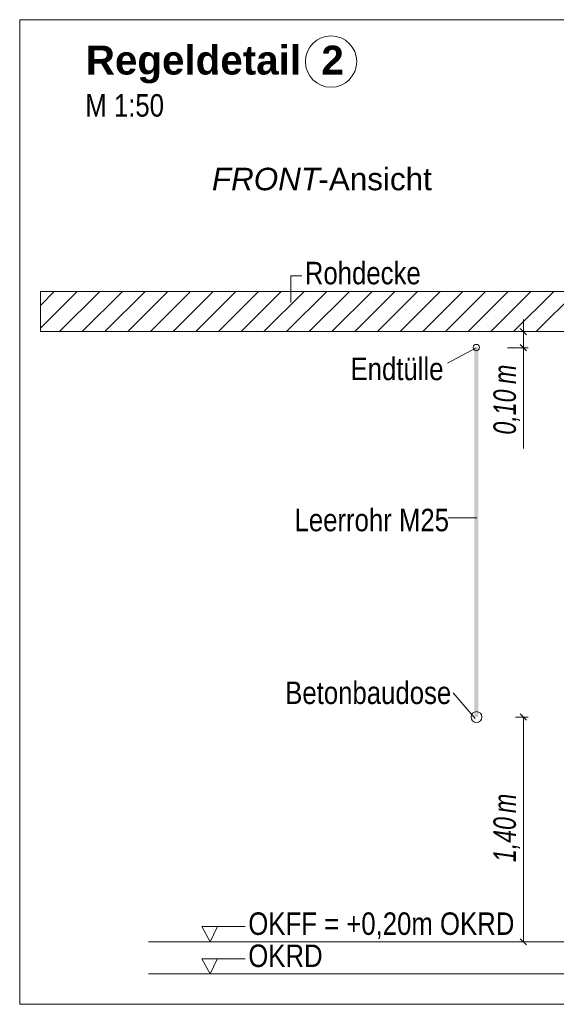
# Model space of a CAD drawing. Extents: x -620 to 300, y 62 to 1112.
# Tile 280 of 286: x 188 to 222, y 883 to 945. Entities that reach past the tile are written whole.
import ezdxf
from ezdxf.lldxf.tags import DXFTag

# ---------------------------------------------------------------- set-up
doc = ezdxf.new("R2010")
doc.units = 0
doc.layers.get('0').update_dxf_attribs({"lineweight": 13})
for name, color, linetype, lineweight, true_color in [('E_Aussparung Bemaßung-A06G9SFQ8I', 5, 'Continuous', 9, 0x0000ff), ('E_Betonbaudose', 1, 'Continuous', 13, 0xff0000), ('E_Detail_Beschriftung', 7, 'Continuous', 13, 0x009900), ('E_Detail_Wandschraffur', 7, 'Continuous', 5, 0xc0c0c0), ('E_Leerrohr Beschriftung', 1, 'Continuous', 9, 0xff0000)]:
    doc.layers.add(name, color=color, linetype=linetype, lineweight=lineweight, true_color=true_color)
doc.layers.add('E_Detail_Linie_Text_Bem', color=7, linetype='Continuous', lineweight=13)
doc.styles.get("Standard").update_dxf_attribs({"font": 'ARIALN.TTF'})
tags = doc.linetypes.add('fein_strichliert', pattern=[4, 1, -2, 1]).pattern_tags.tags
tags[8:9] = [DXFTag(74, 4), DXFTag(75, 0), DXFTag(340, '0'), DXFTag(46, 0.0), DXFTag(50, 0.0), DXFTag(44, 0.0), DXFTag(45, 0.0)]
tags[6:7] = [DXFTag(74, 4), DXFTag(75, 0), DXFTag(340, '0'), DXFTag(46, 0.0), DXFTag(50, 0.0), DXFTag(44, 0.0), DXFTag(45, 0.0)]
tags[4:5] = [DXFTag(74, 4), DXFTag(75, 0), DXFTag(340, '0'), DXFTag(46, 0.0), DXFTag(50, 0.0), DXFTag(44, 0.0), DXFTag(45, 0.0)]
tags = doc.linetypes.add('fein_strichliert-A06G9SFU8I', pattern=[4, 1, -2, 1]).pattern_tags.tags
tags[8:9] = [DXFTag(74, 4), DXFTag(75, 0), DXFTag(340, '0'), DXFTag(46, 0.0), DXFTag(50, 0.0), DXFTag(44, 0.0), DXFTag(45, 0.0)]
tags[6:7] = [DXFTag(74, 4), DXFTag(75, 0), DXFTag(340, '0'), DXFTag(46, 0.0), DXFTag(50, 0.0), DXFTag(44, 0.0), DXFTag(45, 0.0)]
tags[4:5] = [DXFTag(74, 4), DXFTag(75, 0), DXFTag(340, '0'), DXFTag(46, 0.0), DXFTag(50, 0.0), DXFTag(44, 0.0), DXFTag(45, 0.0)]

# ---------------------------------------------------------------- blocks, each defined once
blk = doc.blocks.new('Referenz-A06G9SFV8I')
at = {"layer": 'E_Aussparung Bemaßung-A06G9SFQ8I', "linetype": 'Continuous', "ltscale": 0.13}
for p, q in [((219.834, 925.908), (219.834, 917.87)), ((219.643, 925.335), (220.025, 924.954)), ((220.134, 925.144), (218.834, 925.144)), ((220.134, 924.145), (218.834, 924.145)), ((219.643, 924.335), (220.025, 923.954)), ((220.134, 901.144), (219.334, 901.144)), ((220.025, 900.954), (219.643, 901.335)), ((219.834, 901.144), (219.834, 887.144)), ((220.025, 886.954), (219.643, 887.335)), ((220.134, 887.144), (219.334, 887.144))]:
    blk.add_line(p, q, dxfattribs=at)
at = {"layer": 'E_Betonbaudose', "linetype": 'Continuous', "ltscale": 0.13}
for centre, radius in [((216.902, 924.154), 0.2), ((216.911, 901.144), 0.34)]:
    blk.add_circle(centre, radius, dxfattribs=at)
at = {"layer": 'E_Detail_Linie_Text_Bem', "linetype": 'fein_strichliert-A06G9SFU8I', "ltscale": 0.65}
for p, q in [((251.219, 944.572), (188.45, 944.572)), ((188.45, 944.572), (188.45, 883.255)), ((188.45, 883.255), (248.193, 883.255))]:
    blk.add_line(p, q, dxfattribs=at)
at = {"layer": 'E_Detail_Linie_Text_Bem', "color": 0, "linetype": 'Continuous', "ltscale": 0.13}
for p, q in [((205.341, 926.965), (205.341, 928.613)), ((205.341, 928.613), (206.028, 928.613)), ((215.1, 923.192), (216.89, 924.144)), ((215.146, 913.558), (216.931, 913.558)), ((215.457, 902.646), (216.821, 901.052)), ((200.315, 887.144), (199.806, 888.094)), ((199.806, 888.094), (202.49, 888.094)), ((200.773, 888.098), (200.315, 887.144)), ((200.315, 885.144), (199.806, 886.094)), ((199.806, 886.094), (202.49, 886.094)), ((200.773, 886.098), (200.315, 885.144))]:
    blk.add_line(p, q, dxfattribs=at)
at = {"layer": 'E_Detail_Linie_Text_Bem', "linetype": 'Continuous', "ltscale": 0.13}
for p, q in [((241.067, 927.644), (189.74, 927.644)), ((189.74, 927.644), (189.74, 925.144)), ((189.74, 925.144), (200.132, 925.144)), ((189.74, 925.144), (238.567, 925.144)), ((200.132, 925.144), (241.067, 925.144)), ((196.466, 887.144), (233.479, 887.144)), ((196.466, 885.144), (233.479, 885.144))]:
    blk.add_line(p, q, dxfattribs=at)
blk.add_solid([(217.036, 924.145), (217.036, 901.144), (216.786, 924.144), (216.786, 901.144)], dxfattribs=at)
at = {"layer": 'E_Detail_Wandschraffur', "linetype": 'fein_strichliert', "ltscale": 0.13}
for p, q in [((189.74, 925.361), (192.023, 927.644)), ((192.351, 925.144), (194.851, 927.644)), ((195.18, 925.144), (197.68, 927.644)), ((198.008, 925.144), (200.508, 927.644)), ((200.836, 925.144), (203.336, 927.644)), ((203.665, 925.144), (206.165, 927.644)), ((206.493, 925.144), (208.993, 927.644)), ((209.322, 925.144), (211.822, 927.644)), ((212.15, 925.144), (214.65, 927.644)), ((214.979, 925.144), (217.479, 927.644)), ((217.807, 925.144), (220.307, 927.644)), ((220.635, 925.144), (223.135, 927.644))]:
    blk.add_line(p, q, dxfattribs=at)
at = {"layer": 'E_Detail_Wandschraffur', "linetype": 'ByBlock', "ltscale": 0.13}
for p, q in [((189.74, 926.776), (190.609, 927.644)), ((190.937, 925.144), (193.437, 927.644)), ((193.765, 925.144), (196.265, 927.644)), ((196.594, 925.144), (199.094, 927.644)), ((199.422, 925.144), (201.922, 927.644)), ((202.251, 925.144), (204.751, 927.644)), ((205.079, 925.144), (207.579, 927.644)), ((207.908, 925.144), (210.408, 927.644)), ((210.736, 925.144), (213.236, 927.644)), ((213.564, 925.144), (216.064, 927.644)), ((216.393, 925.144), (218.893, 927.644)), ((219.221, 925.144), (221.721, 927.644))]:
    blk.add_line(p, q, dxfattribs=at)
at = {"layer": 'E_Leerrohr Beschriftung', "linetype": 'Continuous', "ltscale": 0.13}
blk.add_circle((207.849, 941.964), 1.6, dxfattribs=at)
at = {"layer": 'E_Aussparung Bemaßung-A06G9SFQ8I', "linetype": 'Continuous', "ltscale": 0.13, "char_height": 1.4, "attachment_point": 1, "rotation": 90}
for s, insert in [('{\\W0.9;\\fArial Narrow|b0|i1;m}', (217.967, 921.885)), ('{\\W0.9;\\fArial Narrow|b0|i1;0,10 }', (217.967, 918.732)), ('{\\W0.9;\\fArial Narrow|b0|i1;m}', (217.967, 895.165)), ('{\\W0.9;\\fArial Narrow|b0|i1;1,40 }', (217.967, 892.108))]:
    blk.add_mtext(s, dxfattribs=dict(at, insert=insert))
at = {"layer": 'E_Detail_Beschriftung', "color": 1, "linetype": 'Continuous', "lineweight": 35, "ltscale": 0.35, "true_color": 0xff0000, "char_height": 1.8, "attachment_point": 1}
for s, insert in [('{\\fArial|b1|i0;Regeldetail}', (192.568, 942.956)), ('{\\fArial|b1|i0;2}', (207.246, 942.956))]:
    blk.add_mtext(s, dxfattribs=dict(at, insert=insert))
at = {"layer": 'E_Detail_Beschriftung', "linetype": 'Continuous', "ltscale": 0.13, "char_height": 1.4, "attachment_point": 1}
for s, insert in [('{\\fArial Narrow;M 1:50}', (192.538, 939.935)), ('{\\fArial Narrow;Rohdecke}', (206.216, 929.493)), ('{\\fArial Narrow;Endtülle}', (209.062, 923.524)), ('{\\fArial Narrow;Leerrohr M25}', (205.573, 914.114)), ('{\\fArial Narrow;Betonbaudose}', (204.993, 903.356)), ('{\\fArial Narrow;OKFF = +0,20m OKRD}', (202.693, 888.978)), ('{\\fArial Narrow;OKRD}', (202.693, 886.978))]:
    blk.add_mtext(s, dxfattribs=dict(at, insert=insert))
at = {"layer": 'E_Detail_Beschriftung', "linetype": 'Continuous', "lineweight": -2, "ltscale": 0.25, "char_height": 1.4, "attachment_point": 1}
for s, insert in [('{\\fArial|b0|i1;FRONT}', (200.428, 935.35)), ('{\\fArial;-Ansicht}', (207.063, 935.35))]:
    blk.add_mtext(s, dxfattribs=dict(at, insert=insert))

msp = doc.modelspace()

# ---------------------------------------------------------------- block references
at = {"color": 8, "lineweight": 25, "ltscale": 0.25, "true_color": 0x808080}
msp.add_blockref('Referenz-A06G9SFV8I', (0, 0), dxfattribs=at)

doc.saveas('drawing.dxf')
